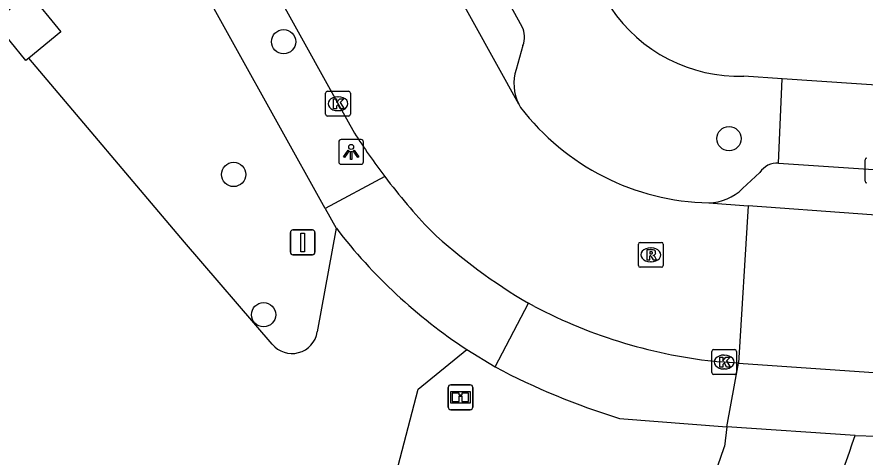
# Model space of a CAD drawing. Extents: x 159053 to 160041, y 380450 to 381422.
# Drawn here: x 159235.06 to 159269.24, y 381185.79 to 381203.53 of the extents above; entities that cross this region are included whole.
import ezdxf

# ---------------------------------------------------------------- set-up
doc = ezdxf.new("R2010")
doc.units = 0
for name, color, linetype in [('IMGEO_Boom', 7, 'Continuous'), ('IMGEO_Informatiebord', 7, 'Continuous'), ('IMGEO_Kolk', 7, 'Continuous'), ('IMGEO_Lage_trafo', 7, 'Continuous'), ('IMGEO_Lichtpunt', 7, 'Continuous'), ('IMGEO_Rijbaan_lokaal_gesloten', 7, 'Continuous'), ('IMGEO_Rijbaan_lokaal_open', 7, 'Continuous'), ('IMGEO_Rioolput', 7, 'Continuous'), ('IMGEO_Verkeersbordpaal', 7, 'Continuous'), ('IMGEO_Voetpad_open', 7, 'Continuous')]:
    doc.layers.add(name, color=color, linetype=linetype)

msp = doc.modelspace()

# ---------------------------------------------------------------- linework, layer by layer
at = {"layer": 'IMGEO_Boom'}
for centre in [(159245.803, 381202.527), (159263.756, 381198.623), (159243.789, 381197.18), (159244.996, 381191.528)]:
    msp.add_circle(centre, 0.489, dxfattribs=at)
at = {"layer": 'IMGEO_Informatiebord'}
for p, q in [((159252.437, 381187.802), (159252.437, 381188.602)), ((159252.437, 381188.602), (159252.437, 381187.802)), ((159252.537, 381188.702), (159253.327, 381188.702)), ((159253.327, 381188.702), (159252.537, 381188.702)), ((159253.427, 381188.602), (159253.427, 381187.802)), ((159253.427, 381187.802), (159253.427, 381188.602)), ((159253.327, 381187.702), (159252.537, 381187.702)), ((159252.537, 381187.702), (159253.327, 381187.702))]:
    msp.add_line(p, q, dxfattribs=at)
for points in [[(159252.538, 381188.434), (159253.326, 381188.434), (159253.326, 381187.97), (159252.538, 381187.97), (159252.538, 381188.434)], [(159252.603, 381188.369), (159252.603, 381188.035), (159252.878, 381188.035), (159252.879, 381188.248), (159252.983, 381188.249), (159252.984, 381188.035), (159253.261, 381188.035), (159253.261, 381188.369), (159252.985, 381188.369), (159252.985, 381188.289), (159252.879, 381188.289), (159252.879, 381188.369), (159252.603, 381188.369)]]:
    msp.add_lwpolyline(points, dxfattribs=at)
for centre, start, end in [((159252.537, 381188.602), 90, 180), ((159252.537, 381188.602), 90, 180), ((159253.327, 381188.602), 0, 90), ((159253.327, 381188.602), 360, 90), ((159252.537, 381187.802), 180, 270), ((159252.537, 381187.802), 180, 270), ((159253.327, 381187.802), 270, 0), ((159253.327, 381187.802), 270, 0)]:
    msp.add_arc(centre, 0.1, start, end, dxfattribs=at)
at = {"layer": 'IMGEO_Kolk'}
for p, q in [((159247.571, 381200.53), (159248.423, 381200.53)), ((159247.496, 381199.604), (159247.496, 381200.456)), ((159247.984, 381200.31), (159248.009, 381200.31)), ((159248.497, 381200.456), (159248.497, 381199.604)), ((159248.423, 381199.53), (159247.571, 381199.53)), ((159248.007, 381199.75), (159247.982, 381199.75)), ((159269.236, 381196.914), (159269.236, 381197.766)), ((159263.059, 381189.196), (159263.059, 381190.048)), ((159263.134, 381190.122), (159263.986, 381190.122)), ((159263.547, 381189.902), (159263.572, 381189.902)), ((159264.06, 381190.048), (159264.06, 381189.196)), ((159263.57, 381189.342), (159263.545, 381189.342)), ((159263.986, 381189.122), (159263.134, 381189.122))]:
    msp.add_line(p, q, dxfattribs=at)
for points in [[(159247.571, 381200.53), (159248.423, 381200.53)], [(159247.496, 381199.604), (159247.496, 381200.456)], [(159247.817, 381200.23), (159247.94, 381200.23), (159247.94, 381200.079), (159248.07, 381200.23), (159248.234, 381200.23), (159248.088, 381200.079), (159248.241, 381199.83), (159248.089, 381199.83), (159248.004, 381199.994), (159247.94, 381199.927), (159247.94, 381199.83), (159247.817, 381199.83), (159247.817, 381200.23)], [(159248.497, 381200.456), (159248.497, 381199.604)], [(159248.423, 381199.53), (159247.571, 381199.53)], [(159269.236, 381196.914), (159269.236, 381197.766)], [(159263.059, 381189.196), (159263.059, 381190.048)], [(159263.134, 381190.122), (159263.986, 381190.122)], [(159264.06, 381190.048), (159264.06, 381189.196)], [(159263.38, 381189.822), (159263.503, 381189.822), (159263.503, 381189.671), (159263.633, 381189.822), (159263.797, 381189.822), (159263.651, 381189.671), (159263.804, 381189.422), (159263.652, 381189.422), (159263.567, 381189.586), (159263.503, 381189.519), (159263.503, 381189.422), (159263.38, 381189.422), (159263.38, 381189.822)], [(159263.986, 381189.122), (159263.134, 381189.122)]]:
    msp.add_lwpolyline(points, dxfattribs=at)
for centre, start, end in [((159247.573, 381200.454), 91.552, 178.448), ((159247.573, 381200.454), 91.552, 178.448), ((159248.421, 381200.454), 1.552, 88.448), ((159248.421, 381200.454), 1.552, 88.448), ((159247.573, 381199.606), 181.552, 268.448), ((159247.573, 381199.606), 181.552, 268.448), ((159248.421, 381199.606), 271.552, 358.448), ((159248.421, 381199.606), 271.552, 358.448), ((159269.313, 381197.764), 91.552, 178.448), ((159269.313, 381197.764), 91.552, 178.448), ((159269.313, 381196.916), 181.552, 268.448), ((159269.313, 381196.916), 181.552, 268.448), ((159263.136, 381190.046), 91.552, 178.448), ((159263.136, 381190.046), 91.552, 178.448), ((159263.984, 381190.046), 1.552, 88.448), ((159263.984, 381190.046), 1.552, 88.448), ((159263.136, 381189.198), 181.552, 268.448), ((159263.136, 381189.198), 181.552, 268.448), ((159263.984, 381189.198), 271.552, 358.448), ((159263.984, 381189.198), 271.552, 358.448)]:
    msp.add_arc(centre, 0.0765, start, end, dxfattribs=at)
for centre, major_axis, ratio, start_param, end_param in [((159247.983, 381200.03), (-0.387, 0.002), 0.722429, 4.712389, 7.853982), ((159248.008, 381200.03), (-0.39, 0.002), 0.717154, 1.570796, 4.712389), ((159263.546, 381189.622), (-0.387, 0.002), 0.722429, 4.712389, 7.853982), ((159263.571, 381189.622), (-0.39, 0.002), 0.717154, 1.570796, 4.712389)]:
    msp.add_ellipse(centre, major_axis=major_axis, ratio=ratio, start_param=start_param, end_param=end_param, dxfattribs=at)
at = {"layer": 'IMGEO_Lage_trafo'}
for points in [[(159234.224, 381203.411), (159235.554, 381204.496), (159236.832, 381202.93), (159235.531, 381201.869)], [(159235.531, 381201.869), (159235.411, 381201.77), (159234.133, 381203.336), (159234.224, 381203.411)]]:
    msp.add_lwpolyline(points, dxfattribs=at)
at = {"layer": 'IMGEO_Lichtpunt'}
for p, q in [((159248.027, 381198.491), (159248.027, 381197.684)), ((159248.027, 381198.491), (159248.027, 381197.684)), ((159248.929, 381198.586), (159248.121, 381198.586)), ((159248.929, 381198.586), (159248.121, 381198.586)), ((159249.023, 381197.684), (159249.023, 381198.491)), ((159249.023, 381197.684), (159249.023, 381198.491)), ((159248.121, 381197.59), (159248.929, 381197.59)), ((159248.121, 381197.59), (159248.929, 381197.59))]:
    msp.add_line(p, q, dxfattribs=at)
for points in [[(159248.401, 381198.155), (159248.44, 381198.127), (159248.252, 381197.865), (159248.214, 381197.892), (159248.401, 381198.155)], [(159248.503, 381198.107), (159248.55, 381198.107), (159248.55, 381197.785), (159248.503, 381197.785), (159248.503, 381198.107)], [(159248.613, 381198.127), (159248.651, 381198.154), (159248.838, 381197.892), (159248.799, 381197.864), (159248.613, 381198.127)]]:
    msp.add_lwpolyline(points, dxfattribs=at)
msp.add_circle((159248.526, 381198.289), 0.0994, dxfattribs=at)
for centre, start, end in [((159248.121, 381198.491), 90, 180), ((159248.121, 381198.491), 90, 180), ((159248.929, 381198.491), 0, 90), ((159248.929, 381198.491), 0, 90), ((159248.121, 381197.684), 180, 270), ((159248.121, 381197.684), 180, 270), ((159248.929, 381197.684), 270, 0), ((159248.929, 381197.684), 270, 360)]:
    msp.add_arc(centre, 0.0946, start, end, dxfattribs=at)
at = {"layer": 'IMGEO_Rijbaan_lokaal_gesloten'}
for points in [[(159240.225, 381214.242), (159240.73, 381213.257), (159242.603, 381209.758), (159247.946, 381200.118), (159248.659, 381198.85)], [(159255.28, 381200.018), (159247.92, 381213.298)], [(159255.28, 381200.018), (159255.355, 381199.882)], [(159262.94, 381196.034), (159264.523, 381195.918)], [(159264.523, 381195.918), (159264.142, 381189.576)], [(159255.91, 381191.861), (159255.794, 381191.927), (159255.679, 381191.993)], [(159264.142, 381189.576), (159263.383, 381189.629)]]:
    msp.add_lwpolyline(points, dxfattribs=at)
for centre, radius, start, end in [((159263.136, 381205.821), 9.789, 217.3504, 268.8507), ((159270.722, 381212.915), 26.165, 212.5175, 217.2079), ((159270.564, 381212.823), 25.984, 217.2563, 223.5914), ((159266.593, 381210.839), 21.778, 227.0183, 239.9254), ((159265.434, 381210.122), 20.596, 242.4561, 264.2848)]:
    msp.add_arc(centre, radius, start, end, dxfattribs=at)
at = {"layer": 'IMGEO_Rijbaan_lokaal_open'}
for points in [[(159245.342, 381190.342), (159241.81, 381194.458), (159235.531, 381201.869)], [(159332.905, 381191.207), (159309.922, 381192.73), (159287.147, 381194.26), (159278.1, 381194.857), (159274.38, 381195.177), (159273.367, 381195.267), (159264.523, 381195.918)], [(159247.929, 381195.01), (159247.159, 381190.833)], [(159248.729, 381178.948), (159251.232, 381188.531), (159253.184, 381190.129)], [(159264.142, 381189.576), (159270.165, 381189.159)], [(159263.671, 381187.008), (159263.579, 381186.218)], [(159268.838, 381186.662), (159263.671, 381187.008)]]:
    msp.add_lwpolyline(points, dxfattribs=at)
for centre, radius, start, end in [((159265.005, 381208.125), 21.531, 217.5257, 236.7006), ((159246.14, 381190.998), 1.033, 219.4312, 350.812), ((159215.82, 381204.595), 55.969, 329.7058, 341.3124), ((159204.462, 381206.422), 62.474, 326.74088, 341.13108)]:
    msp.add_arc(centre, radius, start, end, dxfattribs=at)
at = {"layer": 'IMGEO_Rioolput'}
for p, q in [((159260.103, 381193.516), (159260.103, 381194.368)), ((159260.178, 381194.442), (159261.03, 381194.442)), ((159261.104, 381194.368), (159261.104, 381193.516)), ((159260.591, 381194.222), (159260.616, 381194.222)), ((159260.614, 381193.662), (159260.589, 381193.662)), ((159261.03, 381193.442), (159260.178, 381193.442))]:
    msp.add_line(p, q, dxfattribs=at)
for points in [[(159260.103, 381193.516), (159260.103, 381194.368)], [(159260.178, 381194.442), (159261.03, 381194.442)], [(159261.104, 381194.368), (159261.104, 381193.516)], [(159260.692, 381194.14), (159260.44, 381194.142), (159260.44, 381193.742)], [(159260.618, 381194.061), (159260.564, 381194.061), (159260.564, 381193.98)], [(159260.564, 381193.98), (159260.616, 381193.98)], [(159260.44, 381193.742), (159260.564, 381193.742), (159260.564, 381193.904), (159260.575, 381193.904)], [(159260.622, 381193.875), (159260.693, 381193.742), (159260.833, 381193.742), (159260.768, 381193.868)], [(159261.03, 381193.442), (159260.178, 381193.442)]]:
    msp.add_lwpolyline(points, dxfattribs=at)
for centre, radius, start, end in [((159260.18, 381194.366), 0.0765, 91.552, 178.448), ((159260.18, 381194.366), 0.0765, 91.552, 178.448), ((159261.028, 381194.366), 0.0765, 1.552, 88.448), ((159261.028, 381194.366), 0.0765, 1.552, 88.448), ((159260.6, 381194.169), 0.19, 274.7715, 282.9687), ((159260.624, 381193.965), 0.0964, 77.0061, 93.1865), ((159260.638, 381194.022), 0.0378, 276.6634, 79.6772), ((159260.691, 381194.03), 0.109, 350.3612, 89.416), ((159260.689, 381194.03), 0.112, 277.5842, 350.9817), ((159260.574, 381193.851), 0.0533, 26.0293, 88.6989), ((159260.673, 381193.815), 0.108, 29.5134, 73.7905), ((159260.18, 381193.518), 0.0765, 181.552, 268.448), ((159260.18, 381193.518), 0.0765, 181.552, 268.448), ((159261.028, 381193.518), 0.0765, 271.552, 358.448), ((159261.028, 381193.518), 0.0765, 271.552, 358.448)]:
    msp.add_arc(centre, radius, start, end, dxfattribs=at)
for centre, major_axis, ratio, start_param, end_param in [((159260.59, 381193.942), (-0.387, 0.002), 0.722429, 4.712389, 7.853982), ((159260.615, 381193.942), (-0.39, 0.002), 0.717154, 1.570796, 4.712389)]:
    msp.add_ellipse(centre, major_axis=major_axis, ratio=ratio, start_param=start_param, end_param=end_param, dxfattribs=at)
at = {"layer": 'IMGEO_Verkeersbordpaal'}
for p, q in [((159246.076, 381194.044), (159246.076, 381194.844)), ((159246.076, 381194.844), (159246.076, 381194.044)), ((159246.176, 381194.944), (159246.966, 381194.944)), ((159246.966, 381194.944), (159246.176, 381194.944)), ((159247.066, 381194.844), (159247.066, 381194.044)), ((159247.066, 381194.044), (159247.066, 381194.844)), ((159246.966, 381193.944), (159246.176, 381193.944)), ((159246.176, 381193.944), (159246.966, 381193.944))]:
    msp.add_line(p, q, dxfattribs=at)
msp.add_lwpolyline([(159246.496, 381194.819), (159246.646, 381194.819), (159246.646, 381194.069), (159246.496, 381194.069), (159246.496, 381194.819)], dxfattribs=at)
for centre, start, end in [((159246.176, 381194.844), 90, 180), ((159246.176, 381194.844), 90, 180), ((159246.966, 381194.844), 0, 90), ((159246.966, 381194.844), 360, 90), ((159246.176, 381194.044), 180, 270), ((159246.176, 381194.044), 180, 270), ((159246.966, 381194.044), 270, 0), ((159246.966, 381194.044), 270, 0)]:
    msp.add_arc(centre, 0.1, start, end, dxfattribs=at)
at = {"layer": 'IMGEO_Voetpad_open'}
for points in [[(159247.477, 381195.81), (159238.149, 381212.61), (159237.404, 381213.74)], [(159250.653, 381211.784), (159255.411, 381203.141)], [(159255.447, 381202.37), (159255.175, 381201.408)], [(159265.892, 381201.039), (159264.356, 381201.143)], [(159265.753, 381197.633), (159265.892, 381201.039)], [(159276.687, 381200.306), (159265.892, 381201.039)], [(159265.753, 381197.633), (159289.358, 381196.069)], [(159249.883, 381197.093), (159247.477, 381195.81)], [(159264.304, 381196.608), (159264.999, 381197.256)], [(159247.477, 381195.81), (159247.929, 381195.01)], [(159254.334, 381189.424), (159255.679, 381191.993)], [(159253.184, 381190.129), (159254.334, 381189.424)], [(159263.671, 381187.008), (159264.142, 381189.576)], [(159259.343, 381187.351), (159263.671, 381187.008)], [(159268.838, 381186.662), (159269.706, 381186.63)]]:
    msp.add_lwpolyline(points, dxfattribs=at)
for centre, radius, start, end in [((159264.15, 381207.353), 6.213, 213.7713, 271.9017), ((159254.608, 381202.717), 0.908, 337.5149, 27.8318), ((159256.916, 381200.841), 1.831, 161.9425, 206.6973), ((159265.69, 381196.816), 0.819, 85.6078, 147.5223), ((159262.856, 381198.141), 2.109, 272.2814, 313.3634), ((159267.674, 381214.569), 28.465, 242.0533, 252.9817)]:
    msp.add_arc(centre, radius, start, end, dxfattribs=at)

doc.saveas('drawing.dxf')
